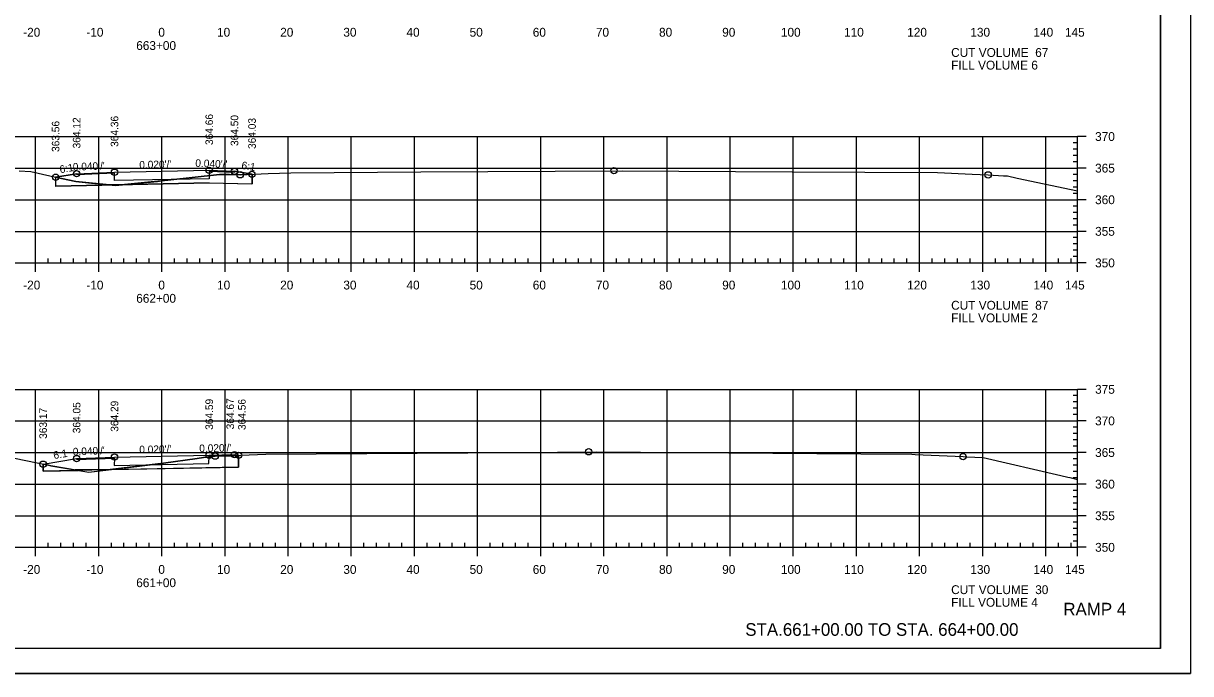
# Model space of a CAD drawing. Extents: x 1359801 to 1362404, y 372415 to 374228.
# Drawn here: x 1361798 to 1361982.8, y 373374.6 to 373477.5 of the extents above; entities that cross this region are included whole.
import ezdxf

# ---------------------------------------------------------------- set-up
doc = ezdxf.new("R2010")
doc.units = 0
for name, color, linetype in [('S_DRG_PT_SYM', 7, 'Continuous'), ('S_ELECTRIC_UTILITIES_ANNOT', 7, 'Continuous'), ('S_IRON_PIN', 7, 'Continuous'), ('S_MAILBOX', 7, 'Continuous'), ('S_PRIMARY_CTL', 7, 'Continuous'), ('S_SANITARY_SEWER', 7, 'Continuous'), ('S_SHOULDER', 7, 'Continuous'), ('S_SIGN', 7, 'Continuous'), ('S_UNDERGROUND_CABLE', 7, 'Continuous'), ('S_UTL_PT_SYM', 7, 'Continuous'), ('S_WATER_UTILITIES', 7, 'Continuous')]:
    doc.layers.add(name, color=color, linetype=linetype)

msp = doc.modelspace()

# ---------------------------------------------------------------- linework, layer by layer
at = {"layer": 'S_DRG_PT_SYM'}
for points in [[(1361797.3, 373454.15), (1361799.16, 373454.06), (1361804, 373452.94), (1361806.24, 373452.48), (1361808.73, 373452.22), (1361812.53, 373451.85), (1361819.21, 373452.51), (1361819.83, 373452.57), (1361820.85, 373452.69), (1361829.03, 373453.62), (1361830.61, 373453.59), (1361832.29, 373453.55), (1361836.72, 373453.74), (1361840.31, 373453.88), (1361860.92, 373454.02), (1361892.78, 373454.2), (1361919.7, 373454.03), (1361942.73, 373453.9), (1361948.23, 373453.65), (1361950.75, 373453.54), (1361953.18, 373453.4), (1361953.79, 373453.37), (1361955.36, 373453.03), (1361964.89, 373450.99)], [(1361794.76, 373409.08), (1361801.93, 373407.59), (1361802.28, 373407.52), (1361808.32, 373406.48), (1361815.05, 373407.31), (1361816.37, 373407.43), (1361820.14, 373407.93), (1361825.46, 373408.67), (1361826.5, 373408.79), (1361828.33, 373409.03), (1361831.06, 373409.13), (1361836.36, 373409.32), (1361876.31, 373409.63), (1361888.71, 373409.73), (1361930.58, 373409.39), (1361938.66, 373409.32), (1361939.18, 373409.3), (1361946.78, 373408.96), (1361947.34, 373408.93), (1361949.95, 373408.79), (1361962.25, 373405.96), (1361963.38, 373405.7), (1361963.67, 373405.63), (1361964.89, 373405.32)]]:
    msp.add_lwpolyline(points, dxfattribs=at)
at = {"layer": 'S_ELECTRIC_UTILITIES_ANNOT'}
for p, q in [((1361834.17, 373452.12), (1361834.17, 373453.63)), ((1361803.06, 373453.16), (1361803.06, 373451.77)), ((1361803.06, 373451.77), (1361811.58, 373451.94)), ((1361811.58, 373451.94), (1361806.24, 373452.48)), ((1361813.96, 373451.99), (1361811.9, 373451.95)), ((1361813.96, 373451.99), (1361827.38, 373452.26)), ((1361827.38, 373452.26), (1361834.17, 373452.12)), ((1361801.08, 373407.76), (1361801.09, 373406.66)), ((1361832.04, 373407.28), (1361832.04, 373409.16)), ((1361801.09, 373406.66), (1361806.63, 373406.77)), ((1361811.69, 373406.89), (1361806.18, 373406.85)), ((1361811.69, 373406.89), (1361832.04, 373407.28))]:
    msp.add_line(p, q, dxfattribs=at)
for points in [[(1361834.17, 373453.63), (1361832.29, 373453.55), (1361830.61, 373453.59), (1361829.03, 373453.62), (1361820.85, 373452.69), (1361813.96, 373451.99)], [(1361806.24, 373452.48), (1361804, 373452.94), (1361803.06, 373453.16)], [(1361811.9, 373451.95), (1361811.58, 373451.94), (1361812.53, 373451.85), (1361813.96, 373451.99), (1361813.96, 373451.99), (1361813.96, 373451.99)], [(1361806.63, 373406.77), (1361802.28, 373407.52), (1361801.93, 373407.59), (1361801.08, 373407.76)], [(1361832.04, 373409.16), (1361831.06, 373409.13), (1361828.33, 373409.03), (1361826.5, 373408.79), (1361825.46, 373408.67), (1361820.14, 373407.93), (1361811.69, 373406.89)], [(1361806.18, 373406.85), (1361808.32, 373406.48), (1361811.69, 373406.89), (1361811.69, 373406.89), (1361811.69, 373406.89)]]:
    msp.add_lwpolyline(points, dxfattribs=at)
at = {"layer": 'S_MAILBOX'}
for p, q in [((1361674.89, 373459.6), (1361964.89, 373459.6)), ((1361799.89, 373439.6), (1361799.89, 373459.6)), ((1361809.89, 373439.6), (1361809.89, 373459.6)), ((1361819.89, 373439.6), (1361819.89, 373459.6)), ((1361829.89, 373439.6), (1361829.89, 373459.6)), ((1361839.89, 373439.6), (1361839.89, 373459.6)), ((1361849.89, 373439.6), (1361849.89, 373459.6)), ((1361859.89, 373439.6), (1361859.89, 373459.6)), ((1361869.89, 373439.6), (1361869.89, 373459.6)), ((1361879.89, 373439.6), (1361879.89, 373459.6)), ((1361889.89, 373439.6), (1361889.89, 373459.6)), ((1361899.89, 373439.6), (1361899.89, 373459.6)), ((1361909.89, 373439.6), (1361909.89, 373459.6)), ((1361919.89, 373439.6), (1361919.89, 373459.6)), ((1361929.89, 373439.6), (1361929.89, 373459.6)), ((1361939.89, 373439.6), (1361939.89, 373459.6)), ((1361949.89, 373439.6), (1361949.89, 373459.6)), ((1361959.89, 373439.6), (1361959.89, 373459.6)), ((1361964.89, 373439.6), (1361964.89, 373459.6)), ((1361674.89, 373454.6), (1361964.89, 373454.6)), ((1361674.89, 373449.6), (1361964.89, 373449.6)), ((1361674.89, 373444.6), (1361964.89, 373444.6)), ((1361674.89, 373439.6), (1361964.89, 373439.6)), ((1361674.89, 373419.6), (1361964.89, 373419.6)), ((1361799.89, 373394.6), (1361799.89, 373419.6)), ((1361809.89, 373394.6), (1361809.89, 373419.6)), ((1361819.89, 373394.6), (1361819.89, 373419.6)), ((1361829.89, 373394.6), (1361829.89, 373419.6)), ((1361839.89, 373394.6), (1361839.89, 373419.6)), ((1361849.89, 373394.6), (1361849.89, 373419.6)), ((1361859.89, 373394.6), (1361859.89, 373419.6)), ((1361869.89, 373394.6), (1361869.89, 373419.6)), ((1361879.89, 373394.6), (1361879.89, 373419.6)), ((1361889.89, 373394.6), (1361889.89, 373419.6)), ((1361899.89, 373394.6), (1361899.89, 373419.6)), ((1361909.89, 373394.6), (1361909.89, 373419.6)), ((1361919.89, 373394.6), (1361919.89, 373419.6)), ((1361929.89, 373394.6), (1361929.89, 373419.6)), ((1361939.89, 373394.6), (1361939.89, 373419.6)), ((1361949.89, 373394.6), (1361949.89, 373419.6)), ((1361959.89, 373394.6), (1361959.89, 373419.6)), ((1361964.89, 373394.6), (1361964.89, 373419.6)), ((1361674.89, 373414.6), (1361964.89, 373414.6)), ((1361674.89, 373409.6), (1361964.89, 373409.6)), ((1361674.89, 373404.6), (1361964.89, 373404.6)), ((1361674.89, 373399.6), (1361964.89, 373399.6)), ((1361674.89, 373394.6), (1361964.89, 373394.6))]:
    msp.add_line(p, q, dxfattribs=at)
at = {"layer": 'S_SANITARY_SEWER'}
for points in [[(1361803.06, 373453.16), (1361806.39, 373453.72), (1361812.39, 373453.96), (1361812.39, 373453.96), (1361827.39, 373454.26), (1361831.39, 373454.1), (1361834.17, 373453.63)], [(1361801.08, 373407.76), (1361806.39, 373408.65), (1361812.39, 373408.89), (1361812.39, 373408.89), (1361827.39, 373409.19), (1361831.39, 373409.27), (1361832.04, 373409.16)]]:
    msp.add_lwpolyline(points, dxfattribs=at)
at = {"layer": 'S_SHOULDER'}
for p, q in [((1361834.17, 373452.12), (1361834.17, 373453.63)), ((1361803.06, 373453.16), (1361803.06, 373451.77)), ((1361803.07, 373451.77), (1361827.4, 373452.26)), ((1361827.38, 373452.26), (1361834.16, 373452.12)), ((1361827.4, 373452.26), (1361827.38, 373452.26)), ((1361801.08, 373406.66), (1361801.08, 373407.76)), ((1361832.04, 373409.16), (1361832.04, 373407.28)), ((1361832.05, 373407.28), (1361801.09, 373406.66)), ((1361832.04, 373407.28), (1361832.05, 373407.28)), ((1361649.49, 373374.62), (1361982.82, 373374.62))]:
    msp.add_line(p, q, dxfattribs=at)
for points in [[(1361649.48, 373587.95), (1361982.82, 373587.95), (1361982.82, 373374.61), (1361649.48, 373374.61)], [(1361895.81, 373584.06), (1361895.81, 373574.18), (1361931.54, 373574.18), (1361931.54, 373571.26), (1361954.74, 373571.26), (1361954.74, 373546.93), (1361978.07, 373546.93), (1361978.07, 373378.6), (1361661.89, 373378.6), (1361661.89, 373584.06)]]:
    msp.add_lwpolyline(points, close=True, dxfattribs=at)
for points in [[(1361812.4, 373453.79), (1361806.41, 373453.55), (1361806.39, 373453.72), (1361803.06, 373453.16)], [(1361827.39, 373454.09), (1361827.39, 373452.93), (1361812.38, 373452.63), (1361812.4, 373453.79)], [(1361834.17, 373453.63), (1361831.39, 373454.1), (1361831.37, 373453.93), (1361827.39, 373454.09)], [(1361827.36, 373409.02), (1361831.38, 373409.1), (1361831.39, 373409.27), (1361832.04, 373409.16)], [(1361801.08, 373407.76), (1361806.39, 373408.65), (1361806.41, 373408.48), (1361812.4, 373408.72)], [(1361812.4, 373408.72), (1361812.32, 373407.56), (1361827.34, 373407.86), (1361827.36, 373409.02)]]:
    msp.add_lwpolyline(points, dxfattribs=at)
for centre in [(1361803.06, 373453.16), (1361806.39, 373453.72), (1361812.39, 373453.96), (1361827.39, 373454.26), (1361831.39, 373454.1), (1361832.29, 373453.55), (1361834.17, 373453.63), (1361891.49, 373454.2), (1361950.75, 373453.54), (1361812.39, 373408.89), (1361827.39, 373409.19), (1361828.33, 373409.03), (1361831.39, 373409.27), (1361832.04, 373409.16), (1361887.49, 373409.72), (1361946.78, 373408.96), (1361801.08, 373407.76), (1361806.39, 373408.65)]:
    msp.add_circle(centre, 0.5, dxfattribs=at)
at = {"layer": 'S_UNDERGROUND_CABLE'}
for p, q in [((1361834.17, 373453.63), (1361834.17, 373452.12)), ((1361803.06, 373453.16), (1361803.06, 373451.77)), ((1361827.4, 373452.26), (1361803.07, 373451.77)), ((1361827.38, 373452.26), (1361834.16, 373452.12)), ((1361801.08, 373407.76), (1361801.08, 373406.66)), ((1361832.04, 373409.16), (1361832.04, 373407.28)), ((1361832.05, 373407.28), (1361801.09, 373406.66))]:
    msp.add_line(p, q, dxfattribs=at)
at = {"layer": 'S_UTL_PT_SYM'}
for q in [(1361978.07, 373584.06), (1361661.89, 373378.6)]:
    msp.add_line((1361978.07, 373378.6), q, dxfattribs=at)
at = {"layer": 'S_WATER_UTILITIES'}
for p, q in [((1361964.89, 373439.6), (1361964.89, 373459.6)), ((1361966.29, 373459.6), (1361964.89, 373459.6)), ((1361964.89, 373458.6), (1361964.19, 373458.6)), ((1361964.89, 373457.6), (1361964.19, 373457.6)), ((1361964.89, 373456.6), (1361964.19, 373456.6)), ((1361964.89, 373455.6), (1361964.19, 373455.6)), ((1361964.89, 373453.6), (1361964.19, 373453.6)), ((1361966.29, 373454.6), (1361964.89, 373454.6)), ((1361964.89, 373452.6), (1361964.19, 373452.6)), ((1361964.89, 373451.6), (1361964.19, 373451.6)), ((1361964.89, 373450.6), (1361964.19, 373450.6)), ((1361964.89, 373448.6), (1361964.19, 373448.6)), ((1361966.29, 373449.6), (1361964.89, 373449.6)), ((1361964.89, 373447.6), (1361964.19, 373447.6)), ((1361964.89, 373446.6), (1361964.19, 373446.6)), ((1361964.89, 373445.6), (1361964.19, 373445.6)), ((1361966.29, 373444.6), (1361964.89, 373444.6)), ((1361964.89, 373443.6), (1361964.19, 373443.6)), ((1361964.89, 373442.6), (1361964.19, 373442.6)), ((1361964.89, 373441.6), (1361964.19, 373441.6)), ((1361674.89, 373439.6), (1361964.89, 373439.6)), ((1361799.89, 373438.2), (1361799.89, 373439.6)), ((1361801.89, 373439.6), (1361801.89, 373440.3)), ((1361803.89, 373439.6), (1361803.89, 373440.3)), ((1361805.89, 373439.6), (1361805.89, 373440.3)), ((1361807.89, 373439.6), (1361807.89, 373440.3)), ((1361809.89, 373438.2), (1361809.89, 373439.6)), ((1361811.89, 373439.6), (1361811.89, 373440.3)), ((1361813.89, 373439.6), (1361813.89, 373440.3)), ((1361815.89, 373439.6), (1361815.89, 373440.3)), ((1361817.89, 373439.6), (1361817.89, 373440.3)), ((1361819.89, 373438.2), (1361819.89, 373439.6)), ((1361821.89, 373439.6), (1361821.89, 373440.3)), ((1361823.89, 373439.6), (1361823.89, 373440.3)), ((1361825.89, 373439.6), (1361825.89, 373440.3)), ((1361827.89, 373439.6), (1361827.89, 373440.3)), ((1361829.89, 373438.2), (1361829.89, 373439.6)), ((1361831.89, 373439.6), (1361831.89, 373440.3)), ((1361833.89, 373439.6), (1361833.89, 373440.3)), ((1361835.89, 373439.6), (1361835.89, 373440.3)), ((1361837.89, 373439.6), (1361837.89, 373440.3)), ((1361839.89, 373438.2), (1361839.89, 373439.6)), ((1361841.89, 373439.6), (1361841.89, 373440.3)), ((1361843.89, 373439.6), (1361843.89, 373440.3)), ((1361845.89, 373439.6), (1361845.89, 373440.3)), ((1361847.89, 373439.6), (1361847.89, 373440.3)), ((1361849.89, 373438.2), (1361849.89, 373439.6)), ((1361851.89, 373439.6), (1361851.89, 373440.3)), ((1361853.89, 373439.6), (1361853.89, 373440.3)), ((1361855.89, 373439.6), (1361855.89, 373440.3)), ((1361857.89, 373439.6), (1361857.89, 373440.3)), ((1361859.89, 373438.2), (1361859.89, 373439.6)), ((1361861.89, 373439.6), (1361861.89, 373440.3)), ((1361863.89, 373439.6), (1361863.89, 373440.3)), ((1361865.89, 373439.6), (1361865.89, 373440.3)), ((1361867.89, 373439.6), (1361867.89, 373440.3)), ((1361869.89, 373438.2), (1361869.89, 373439.6)), ((1361871.89, 373439.6), (1361871.89, 373440.3)), ((1361873.89, 373439.6), (1361873.89, 373440.3)), ((1361875.89, 373439.6), (1361875.89, 373440.3)), ((1361877.89, 373439.6), (1361877.89, 373440.3)), ((1361879.89, 373438.2), (1361879.89, 373439.6)), ((1361881.89, 373439.6), (1361881.89, 373440.3)), ((1361883.89, 373439.6), (1361883.89, 373440.3)), ((1361885.89, 373439.6), (1361885.89, 373440.3)), ((1361887.89, 373439.6), (1361887.89, 373440.3)), ((1361889.89, 373438.2), (1361889.89, 373439.6)), ((1361891.89, 373439.6), (1361891.89, 373440.3)), ((1361893.89, 373439.6), (1361893.89, 373440.3)), ((1361895.89, 373439.6), (1361895.89, 373440.3)), ((1361897.89, 373439.6), (1361897.89, 373440.3)), ((1361899.89, 373438.2), (1361899.89, 373439.6)), ((1361901.89, 373439.6), (1361901.89, 373440.3)), ((1361903.89, 373439.6), (1361903.89, 373440.3)), ((1361905.89, 373439.6), (1361905.89, 373440.3)), ((1361907.89, 373439.6), (1361907.89, 373440.3)), ((1361909.89, 373438.2), (1361909.89, 373439.6)), ((1361911.89, 373439.6), (1361911.89, 373440.3)), ((1361913.89, 373439.6), (1361913.89, 373440.3)), ((1361915.89, 373439.6), (1361915.89, 373440.3)), ((1361917.89, 373439.6), (1361917.89, 373440.3)), ((1361919.89, 373438.2), (1361919.89, 373439.6)), ((1361921.89, 373439.6), (1361921.89, 373440.3)), ((1361923.89, 373439.6), (1361923.89, 373440.3)), ((1361925.89, 373439.6), (1361925.89, 373440.3)), ((1361927.89, 373439.6), (1361927.89, 373440.3)), ((1361929.89, 373438.2), (1361929.89, 373439.6)), ((1361931.89, 373439.6), (1361931.89, 373440.3)), ((1361933.89, 373439.6), (1361933.89, 373440.3)), ((1361935.89, 373439.6), (1361935.89, 373440.3)), ((1361937.89, 373439.6), (1361937.89, 373440.3)), ((1361939.89, 373438.2), (1361939.89, 373439.6)), ((1361941.89, 373439.6), (1361941.89, 373440.3)), ((1361943.89, 373439.6), (1361943.89, 373440.3)), ((1361945.89, 373439.6), (1361945.89, 373440.3)), ((1361947.89, 373439.6), (1361947.89, 373440.3)), ((1361949.89, 373438.2), (1361949.89, 373439.6)), ((1361951.89, 373439.6), (1361951.89, 373440.3)), ((1361953.89, 373439.6), (1361953.89, 373440.3)), ((1361955.89, 373439.6), (1361955.89, 373440.3)), ((1361957.89, 373439.6), (1361957.89, 373440.3)), ((1361959.89, 373438.2), (1361959.89, 373439.6)), ((1361961.89, 373439.6), (1361961.89, 373440.3)), ((1361963.89, 373439.6), (1361963.89, 373440.3)), ((1361964.89, 373440.6), (1361964.19, 373440.6)), ((1361964.89, 373438.2), (1361964.89, 373439.6)), ((1361966.29, 373439.6), (1361964.89, 373439.6)), ((1361964.89, 373418.6), (1361964.19, 373418.6)), ((1361964.89, 373394.6), (1361964.89, 373419.6)), ((1361966.29, 373419.6), (1361964.89, 373419.6)), ((1361964.89, 373417.6), (1361964.19, 373417.6)), ((1361964.89, 373416.6), (1361964.19, 373416.6)), ((1361964.89, 373415.6), (1361964.19, 373415.6)), ((1361964.89, 373413.6), (1361964.19, 373413.6)), ((1361966.29, 373414.6), (1361964.89, 373414.6)), ((1361964.89, 373412.6), (1361964.19, 373412.6)), ((1361964.89, 373411.6), (1361964.19, 373411.6)), ((1361964.89, 373410.6), (1361964.19, 373410.6)), ((1361966.29, 373409.6), (1361964.89, 373409.6)), ((1361964.89, 373408.6), (1361964.19, 373408.6)), ((1361964.89, 373407.6), (1361964.19, 373407.6)), ((1361964.89, 373406.6), (1361964.19, 373406.6)), ((1361964.89, 373405.6), (1361964.19, 373405.6)), ((1361966.29, 373404.6), (1361964.89, 373404.6)), ((1361964.89, 373403.6), (1361964.19, 373403.6)), ((1361964.89, 373402.6), (1361964.19, 373402.6)), ((1361964.89, 373401.6), (1361964.19, 373401.6)), ((1361964.89, 373400.6), (1361964.19, 373400.6)), ((1361964.89, 373398.6), (1361964.19, 373398.6)), ((1361966.29, 373399.6), (1361964.89, 373399.6)), ((1361964.89, 373397.6), (1361964.19, 373397.6)), ((1361964.89, 373396.6), (1361964.19, 373396.6)), ((1361674.89, 373394.6), (1361964.89, 373394.6)), ((1361799.89, 373393.2), (1361799.89, 373394.6)), ((1361801.89, 373394.6), (1361801.89, 373395.3)), ((1361803.89, 373394.6), (1361803.89, 373395.3)), ((1361805.89, 373394.6), (1361805.89, 373395.3)), ((1361807.89, 373394.6), (1361807.89, 373395.3)), ((1361809.89, 373393.2), (1361809.89, 373394.6)), ((1361811.89, 373394.6), (1361811.89, 373395.3)), ((1361813.89, 373394.6), (1361813.89, 373395.3)), ((1361815.89, 373394.6), (1361815.89, 373395.3)), ((1361817.89, 373394.6), (1361817.89, 373395.3)), ((1361819.89, 373393.2), (1361819.89, 373394.6)), ((1361821.89, 373394.6), (1361821.89, 373395.3)), ((1361823.89, 373394.6), (1361823.89, 373395.3)), ((1361825.89, 373394.6), (1361825.89, 373395.3)), ((1361827.89, 373394.6), (1361827.89, 373395.3)), ((1361829.89, 373393.2), (1361829.89, 373394.6)), ((1361831.89, 373394.6), (1361831.89, 373395.3)), ((1361833.89, 373394.6), (1361833.89, 373395.3)), ((1361835.89, 373394.6), (1361835.89, 373395.3)), ((1361837.89, 373394.6), (1361837.89, 373395.3)), ((1361839.89, 373393.2), (1361839.89, 373394.6)), ((1361841.89, 373394.6), (1361841.89, 373395.3)), ((1361843.89, 373394.6), (1361843.89, 373395.3)), ((1361845.89, 373394.6), (1361845.89, 373395.3)), ((1361847.89, 373394.6), (1361847.89, 373395.3)), ((1361849.89, 373393.2), (1361849.89, 373394.6)), ((1361851.89, 373394.6), (1361851.89, 373395.3)), ((1361853.89, 373394.6), (1361853.89, 373395.3)), ((1361855.89, 373394.6), (1361855.89, 373395.3)), ((1361857.89, 373394.6), (1361857.89, 373395.3)), ((1361859.89, 373393.2), (1361859.89, 373394.6)), ((1361861.89, 373394.6), (1361861.89, 373395.3)), ((1361863.89, 373394.6), (1361863.89, 373395.3)), ((1361865.89, 373394.6), (1361865.89, 373395.3)), ((1361867.89, 373394.6), (1361867.89, 373395.3)), ((1361869.89, 373393.2), (1361869.89, 373394.6)), ((1361871.89, 373394.6), (1361871.89, 373395.3)), ((1361873.89, 373394.6), (1361873.89, 373395.3)), ((1361875.89, 373394.6), (1361875.89, 373395.3)), ((1361877.89, 373394.6), (1361877.89, 373395.3)), ((1361879.89, 373393.2), (1361879.89, 373394.6)), ((1361881.89, 373394.6), (1361881.89, 373395.3)), ((1361883.89, 373394.6), (1361883.89, 373395.3)), ((1361885.89, 373394.6), (1361885.89, 373395.3)), ((1361887.89, 373394.6), (1361887.89, 373395.3)), ((1361889.89, 373393.2), (1361889.89, 373394.6)), ((1361891.89, 373394.6), (1361891.89, 373395.3)), ((1361893.89, 373394.6), (1361893.89, 373395.3)), ((1361895.89, 373394.6), (1361895.89, 373395.3)), ((1361897.89, 373394.6), (1361897.89, 373395.3)), ((1361899.89, 373393.2), (1361899.89, 373394.6)), ((1361901.89, 373394.6), (1361901.89, 373395.3)), ((1361903.89, 373394.6), (1361903.89, 373395.3)), ((1361905.89, 373394.6), (1361905.89, 373395.3)), ((1361907.89, 373394.6), (1361907.89, 373395.3)), ((1361909.89, 373393.2), (1361909.89, 373394.6)), ((1361911.89, 373394.6), (1361911.89, 373395.3)), ((1361913.89, 373394.6), (1361913.89, 373395.3)), ((1361915.89, 373394.6), (1361915.89, 373395.3)), ((1361917.89, 373394.6), (1361917.89, 373395.3)), ((1361919.89, 373393.2), (1361919.89, 373394.6)), ((1361921.89, 373394.6), (1361921.89, 373395.3)), ((1361923.89, 373394.6), (1361923.89, 373395.3)), ((1361925.89, 373394.6), (1361925.89, 373395.3)), ((1361927.89, 373394.6), (1361927.89, 373395.3)), ((1361929.89, 373393.2), (1361929.89, 373394.6)), ((1361931.89, 373394.6), (1361931.89, 373395.3)), ((1361933.89, 373394.6), (1361933.89, 373395.3)), ((1361935.89, 373394.6), (1361935.89, 373395.3)), ((1361937.89, 373394.6), (1361937.89, 373395.3)), ((1361939.89, 373393.2), (1361939.89, 373394.6)), ((1361941.89, 373394.6), (1361941.89, 373395.3)), ((1361943.89, 373394.6), (1361943.89, 373395.3)), ((1361945.89, 373394.6), (1361945.89, 373395.3)), ((1361947.89, 373394.6), (1361947.89, 373395.3)), ((1361949.89, 373393.2), (1361949.89, 373394.6)), ((1361951.89, 373394.6), (1361951.89, 373395.3)), ((1361953.89, 373394.6), (1361953.89, 373395.3)), ((1361955.89, 373394.6), (1361955.89, 373395.3)), ((1361957.89, 373394.6), (1361957.89, 373395.3)), ((1361959.89, 373393.2), (1361959.89, 373394.6)), ((1361961.89, 373394.6), (1361961.89, 373395.3)), ((1361963.89, 373394.6), (1361963.89, 373395.3)), ((1361964.89, 373395.6), (1361964.19, 373395.6)), ((1361964.89, 373393.2), (1361964.89, 373394.6)), ((1361966.29, 373394.6), (1361964.89, 373394.6))]:
    msp.add_line(p, q, dxfattribs=at)

# ---------------------------------------------------------------- texts
at = {"layer": 'S_IRON_PIN'}
for s, rotation, p in [('364.66', 90, (1361827.99, 373458.26)), ('364.50', 90, (1361831.99, 373458.1)), ('363.56', 90, (1361803.66, 373457.16)), ('364.12', 90, (1361806.99, 373457.72)), ('364.36', 90, (1361812.99, 373457.96)), ('364.03', 90, (1361834.77, 373457.63)), ("0.040'/'", 2.2906, (1361805.81, 373454.19)), ("0.020'/'", 1.1458, (1361816.32, 373454.53)), ("0.040'/'", 357.7094, (1361825.17, 373454.82)), ('6:1', 350.5377, (1361832.42, 373454.5)), ('6:1', 9.4623, (1361803.79, 373453.79)), ('363.17', 90, (1361801.68, 373411.76)), ('364.05', 90, (1361806.99, 373412.65)), ('364.29', 90, (1361812.99, 373412.89)), ('364.59', 90, (1361827.99, 373413.19)), ('364.67', 90, (1361831.32, 373413.27)), ('364.56', 90, (1361833.16, 373413.16)), ('6:1', 9.4623, (1361802.81, 373408.56)), ("0.040'/'", 2.2906, (1361805.81, 373409.13)), ("0.020'/'", 1.1458, (1361816.32, 373409.47)), ("0.020'/'", 1.1458, (1361825.82, 373409.66))]:
    msp.add_text(s, height=1.2, rotation=rotation, dxfattribs=at).set_placement(p)
at = {"layer": 'S_PRIMARY_CTL'}
for s, p in [('-20', (1361797.93, 373475.4)), ('-10', (1361807.93, 373475.4)), ('0', (1361819.33, 373475.4)), ('10', (1361828.63, 373475.4)), ('20', (1361838.63, 373475.4)), ('30', (1361848.63, 373475.4)), ('40', (1361858.63, 373475.4)), ('50', (1361868.63, 373475.4)), ('60', (1361878.63, 373475.4)), ('70', (1361888.63, 373475.4)), ('80', (1361898.63, 373475.4)), ('90', (1361908.63, 373475.4)), ('100', (1361917.93, 373475.4)), ('110', (1361927.93, 373475.4)), ('120', (1361937.93, 373475.4)), ('130', (1361947.93, 373475.4)), ('140', (1361957.93, 373475.4)), ('145', (1361962.92, 373475.4)), ('663+00', (1361815.83, 373473.3)), ('CUT VOLUME  67', (1361944.89, 373472.2)), ('FILL VOLUME 6', (1361944.89, 373470.2)), ('370', (1361967.69, 373458.9)), ('365', (1361967.69, 373453.9)), ('360', (1361967.69, 373448.9)), ('355', (1361967.69, 373443.9)), ('350', (1361967.69, 373438.9)), ('-20', (1361797.93, 373435.4)), ('-10', (1361807.93, 373435.4)), ('0', (1361819.33, 373435.4)), ('10', (1361828.63, 373435.4)), ('20', (1361838.63, 373435.4)), ('30', (1361848.63, 373435.4)), ('40', (1361858.63, 373435.4)), ('50', (1361868.63, 373435.4)), ('60', (1361878.63, 373435.4)), ('70', (1361888.63, 373435.4)), ('80', (1361898.63, 373435.4)), ('90', (1361908.63, 373435.4)), ('100', (1361917.93, 373435.4)), ('110', (1361927.93, 373435.4)), ('120', (1361937.93, 373435.4)), ('130', (1361947.93, 373435.4)), ('140', (1361957.93, 373435.4)), ('145', (1361962.92, 373435.4)), ('662+00', (1361815.83, 373433.3)), ('CUT VOLUME  87', (1361944.89, 373432.2)), ('FILL VOLUME 2', (1361944.89, 373430.2)), ('375', (1361967.69, 373418.9)), ('370', (1361967.69, 373413.9)), ('365', (1361967.69, 373408.9)), ('360', (1361967.69, 373403.9)), ('355', (1361967.69, 373398.9)), ('350', (1361967.69, 373393.9)), ('-20', (1361797.93, 373390.4)), ('-10', (1361807.93, 373390.4)), ('0', (1361819.33, 373390.4)), ('10', (1361828.63, 373390.4)), ('20', (1361838.63, 373390.4)), ('30', (1361848.63, 373390.4)), ('40', (1361858.63, 373390.4)), ('50', (1361868.63, 373390.4)), ('60', (1361878.63, 373390.4)), ('70', (1361888.63, 373390.4)), ('80', (1361898.63, 373390.4)), ('90', (1361908.63, 373390.4)), ('100', (1361917.93, 373390.4)), ('110', (1361927.93, 373390.4)), ('120', (1361937.93, 373390.4)), ('130', (1361947.93, 373390.4)), ('140', (1361957.93, 373390.4)), ('145', (1361962.92, 373390.4)), ('661+00', (1361815.83, 373388.3)), ('CUT VOLUME  30', (1361944.89, 373387.2)), ('FILL VOLUME 4', (1361944.89, 373385.2))]:
    msp.add_text(s, height=1.4, dxfattribs=at).set_placement(p)
at = {"layer": 'S_SHOULDER'}
for p in [(1361840.27, 373453.83), (1361942.69, 373453.85), (1361836.31, 373409.27), (1361938.61, 373409.27)]:
    msp.add_text('+', height=0.1, dxfattribs=at).set_placement(p)
at = {"layer": 'S_SIGN'}
for s, p in [('RAMP 4', (1361962.66, 373383.82)), ('STA.661+00.00 TO STA. 664+00.00', (1361912.29, 373380.6))]:
    msp.add_text(s, height=2, dxfattribs=at).set_placement(p)

doc.saveas('drawing.dxf')
